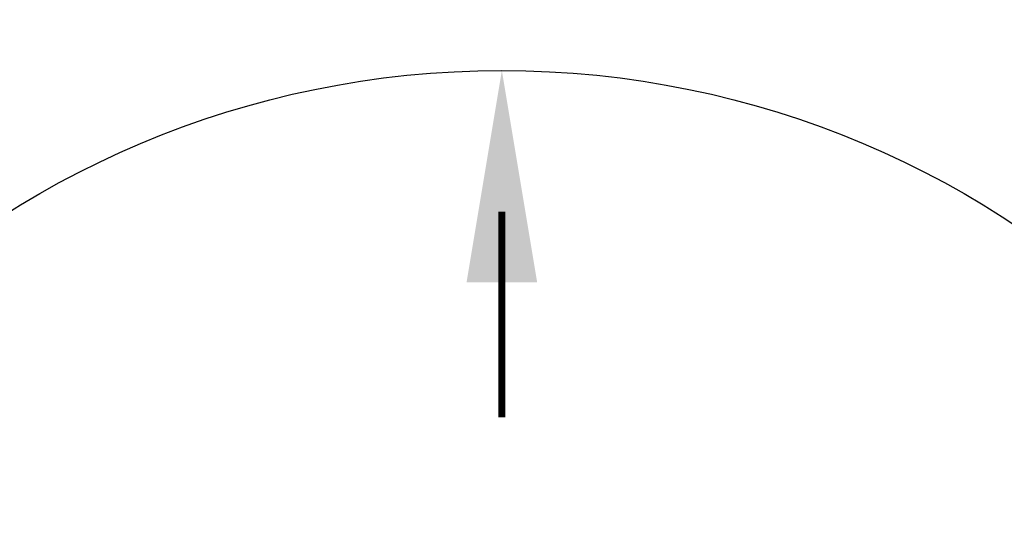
# Model space of a CAD drawing. Extents: x -169 to 6736, y -208 to 3022.
# Tile 483 of 656: x 1991.24 to 2008.67, y 1258.53 to 1267.36. Entities that reach past the tile are written whole.
import ezdxf

# ---------------------------------------------------------------- set-up
doc = ezdxf.new("R2010")
doc.units = 0
doc.header["$MEASUREMENT"] = 0
doc.header["$PDSIZE"] = 1
doc.layers.get('DEFPOINTS').update_dxf_attribs({"linetype": 'CONTINUOUS'})
doc.layers.add('DIM', color=3, linetype='CONTINUOUS')
doc.layers.add('TANK-SLOPE', color=3, linetype='CONTINUOUS')
doc.styles.add('SIMPLEX', font='simplex')
doc.dimstyles.new('DIM64', dxfattribs={"dimscale": 64, "dimtxt": 0.09375, "dimasz": 0.09375, "dimexe": 0.0625, "dimexo": 0.0625, "dimgap": 0.046875, "dimtad": 1, "dimdec": 4, "dimzin": 3, "dimdsep": 46, "dimlunit": 4, "dimtxsty": 'SIMPLEX', "dimcen": 0, "dimclrd": 256, "dimclre": 256, "dimclrt": 256, "dimadec": 0, "dimazin": 0, "dimtfac": 1, "dimtdec": 4, "dimtmove": 0, "dimatfit": 3, "dimfxl": 1, "dimfrac": 2, "dimtolj": 1, "dimtzin": 0, "dimarcsym": 0})

# ---------------------------------------------------------------- blocks, each defined once
blk = doc.blocks.new('*D33')
at = {"layer": 'DEFPOINTS', "color": 0, "transparency": 16777216}
for p in [(1800.266, 1380.018), (2061.773, 1380.018), (2061.773, 1254.018)]:
    blk.add_point(p, dxfattribs=at)
at = {"layer": 'DIM', "lineweight": -2, "transparency": 16777216}
for p, q in [((1804.266, 1380.018), (2065.773, 1380.018)), ((2061.773, 1260.018), (2061.773, 1374.018))]:
    blk.add_line(p, q, dxfattribs=at)
at = {"layer": 'DIM', "transparency": 16777216}
for points in [[(2060.773, 1374.018), (2062.773, 1374.018), (2061.773, 1380.018)], [(2060.773, 1260.018), (2062.773, 1260.018), (2061.773, 1254.018)]]:
    blk.add_solid(points, dxfattribs=at)
at = {"layer": 'DIM', "transparency": 16777216, "insert": (2055.201, 1317.018), "char_height": 6, "attachment_point": 5, "rotation": 90, "style": 'SIMPLEX'}
blk.add_mtext('\\A1;10\'-6"', dxfattribs=at)

msp = doc.modelspace()

# ---------------------------------------------------------------- linework, layer by layer
at = {"layer": 'TANK-SLOPE', "const_width": 0.125}
msp.add_lwpolyline([(1999.77254, 1263.95589), (1999.77254, 1260.3151)], dxfattribs=at)
at = {"layer": 'TANK-SLOPE'}
msp.add_circle((1999.77254, 1250.01839), 16.4375, dxfattribs=at)
msp.add_solid([(1999.14754, 1262.70589), (1999.77254, 1266.45589), (2000.39754, 1262.70589)], dxfattribs=at)

# ---------------------------------------------------------------- dimensions: what is measured, and where the dimension line sits
at = {"layer": 'DIM'}
dim = msp.add_linear_dim(base=(2061.77254, 1380.01839), p1=(2061.77254, 1254.01839), p2=(1800.26617, 1380.01839), angle=90, dimstyle='DIM64', dxfattribs=at)
dim.commit()
dim.dimension.update_dxf_attribs({"geometry": '*D33', "text_midpoint": (2055.20111, 1317.01839)})

doc.saveas('drawing.dxf')
